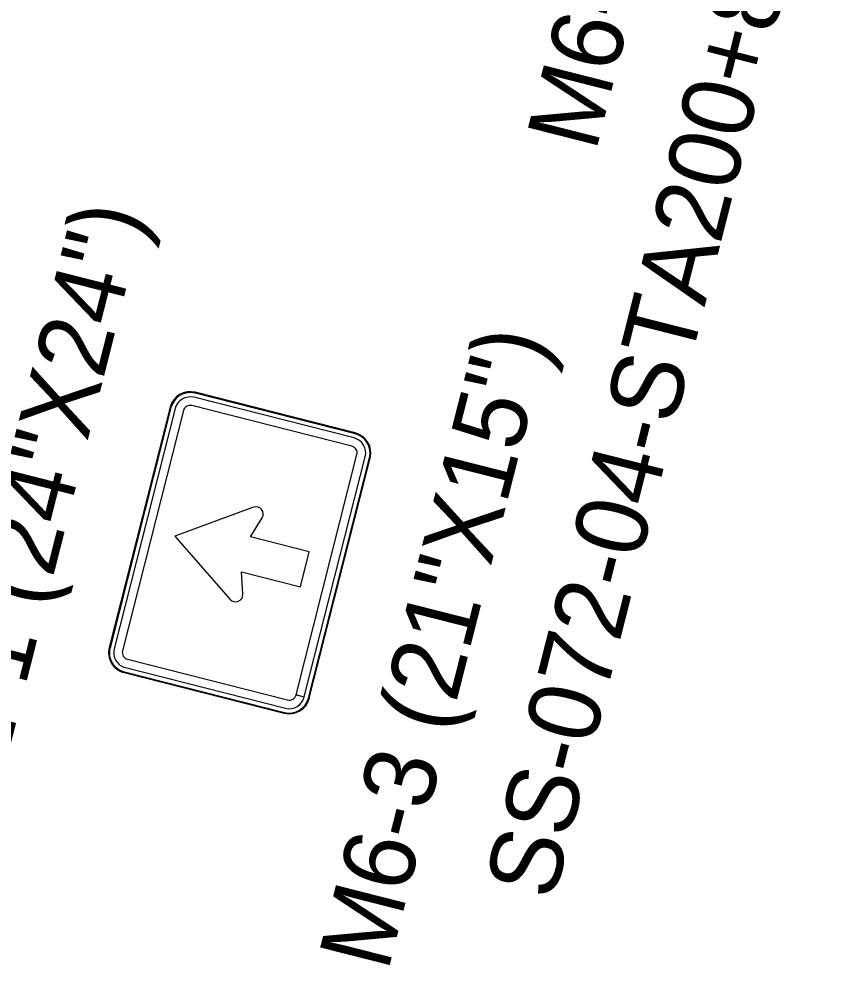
# Model space of a CAD drawing. Extents: x 670257 to 671518, y 737783 to 738188.
# Drawn here: x 670292.683 to 670295.52, y 738170.315 to 738173.612 of the extents above; entities that cross this region are included whole.
import ezdxf

# ---------------------------------------------------------------- set-up
doc = ezdxf.new("R2010")
doc.units = 0
for name, color, linetype in [('Default', 7, 'Continuous'), ('R_SIGN_ANNOT', 7, 'Continuous'), ('R_SIGN_HWY102', 7, 'Continuous')]:
    doc.layers.add(name, color=color, linetype=linetype)

msp = doc.modelspace()

# ---------------------------------------------------------------- linework, layer by layer
at = {"layer": 'R_SIGN_HWY102'}
for p, q in [((670293.2973, 738172.3108), (670293.2973, 738172.3109)), ((670293.2974, 738172.3108), (670293.2973, 738172.3109)), ((670293.8553, 738172.1693), (670293.2973, 738172.3108)), ((670293.8553, 738172.1693), (670293.2974, 738172.3108)), ((670293.8508, 738172.1519), (670293.2929, 738172.2934)), ((670293.2929, 738172.2934), (670293.2929, 738172.2934)), ((670293.2966, 738172.308), (670293.2966, 738172.3079)), ((670293.8545, 738172.1664), (670293.2966, 738172.3079)), ((670293.2099, 738172.2588), (670292.9976, 738171.4217)), ((670293.2099, 738172.2588), (670292.9976, 738171.4217)), ((670293.2128, 738172.258), (670293.0005, 738171.4209)), ((670293.2274, 738172.2543), (670293.015, 738171.4173)), ((670293.2564, 738172.247), (670293.0441, 738171.4099)), ((670293.2099, 738172.2588), (670293.2099, 738172.2588)), ((670293.2099, 738172.2588), (670293.2099, 738172.2588)), ((670293.2128, 738172.258), (670293.2128, 738172.2581)), ((670293.2273, 738172.2544), (670293.2274, 738172.2543)), ((670293.2564, 738172.247), (670293.2564, 738172.247)), ((670293.2856, 738172.2644), (670293.2856, 738172.2643)), ((670293.8435, 738172.1228), (670293.2856, 738172.2643)), ((670293.8509, 738172.1519), (670293.8508, 738172.1519)), ((670293.8545, 738172.1664), (670293.8546, 738172.1664)), ((670293.8553, 738172.1693), (670293.8553, 738172.1693)), ((670293.8553, 738172.1693), (670293.8553, 738172.1693)), ((670293.8435, 738172.1228), (670293.8435, 738172.1228)), ((670293.6486, 738171.2569), (670293.8608, 738172.0937)), ((670293.6776, 738171.2495), (670293.8899, 738172.0863)), ((670293.6921, 738171.2456), (670293.9044, 738172.0826)), ((670293.695, 738171.2448), (670293.9073, 738172.0819)), ((670293.695, 738171.2448), (670293.9073, 738172.0819)), ((670293.8609, 738172.0937), (670293.8608, 738172.0937)), ((670293.8899, 738172.0863), (670293.8899, 738172.0863)), ((670293.9044, 738172.0826), (670293.9044, 738172.0826)), ((670293.9073, 738172.0819), (670293.9073, 738172.0819)), ((670293.9073, 738172.0819), (670293.9073, 738172.0819)), ((670292.9976, 738171.4217), (670292.9976, 738171.4217)), ((670292.9976, 738171.4217), (670292.9976, 738171.4217)), ((670293.0005, 738171.421), (670293.0005, 738171.4209)), ((670293.015, 738171.4173), (670293.015, 738171.4173)), ((670293.0441, 738171.4099), (670293.0441, 738171.4099)), ((670293.0615, 738171.3807), (670293.0614, 738171.3808)), ((670293.0615, 738171.3807), (670293.6194, 738171.2392)), ((670293.0497, 738171.3343), (670293.0496, 738171.3342)), ((670293.0496, 738171.3342), (670293.6076, 738171.1927)), ((670293.0497, 738171.3343), (670293.0497, 738171.3342)), ((670293.0497, 738171.3342), (670293.6076, 738171.1927)), ((670293.0504, 738171.3372), (670293.6083, 738171.1957)), ((670293.0504, 738171.3372), (670293.0504, 738171.3372)), ((670293.0541, 738171.3517), (670293.0541, 738171.3517)), ((670293.0541, 738171.3517), (670293.612, 738171.2102)), ((670293.6776, 738171.2492), (670293.6485, 738171.2566)), ((670293.6485, 738171.2566), (670293.6485, 738171.2566)), ((670293.6486, 738171.2569), (670293.6776, 738171.2495)), ((670293.6194, 738171.2393), (670293.6194, 738171.2392)), ((670293.6776, 738171.2492), (670293.6776, 738171.2492)), ((670293.6921, 738171.2455), (670293.6921, 738171.2456)), ((670293.6921, 738171.2456), (670293.695, 738171.2448)), ((670293.695, 738171.2448), (670293.6921, 738171.2455)), ((670293.695, 738171.2448), (670293.695, 738171.2448)), ((670293.6076, 738171.1927), (670293.6076, 738171.1927)), ((670293.6076, 738171.1927), (670293.6076, 738171.1927)), ((670293.6083, 738171.1957), (670293.6083, 738171.1957)), ((670293.612, 738171.2102), (670293.612, 738171.2102))]:
    msp.add_line(p, q, dxfattribs=at)
for points in [[(670293.5005, 738171.9105), (670293.2258, 738171.8093), (670293.4191, 738171.5894)], [(670293.5005, 738171.9105), (670293.2258, 738171.8093), (670293.4191, 738171.5894)], [(670293.5005, 738171.9105), (670293.2258, 738171.8093), (670293.4191, 738171.5894)], [(670293.6946, 738171.7553), (670293.4895, 738171.8074), (670293.5306, 738171.8736)], [(670293.6946, 738171.7553), (670293.4895, 738171.8074), (670293.5306, 738171.8736)], [(670293.6946, 738171.7553), (670293.4895, 738171.8074), (670293.5306, 738171.8736)], [(670293.4631, 738171.6076), (670293.4586, 738171.6853), (670293.6637, 738171.6333), (670293.6946, 738171.7553)], [(670293.4631, 738171.6076), (670293.4586, 738171.6853), (670293.6637, 738171.6333), (670293.6946, 738171.7553)], [(670293.4631, 738171.6076), (670293.4586, 738171.6853), (670293.6637, 738171.6333), (670293.6946, 738171.7553)]]:
    msp.add_lwpolyline(points, dxfattribs=at)
for centre, major_axis, start_param, end_param in [((670293.2797, 738172.2411), (0.0177, 0.0698), 0, 1.570796), ((670293.2797, 738172.2411), (0.0177, 0.0698), 0, 1.570796), ((670293.2797, 738172.2411), (0.017, 0.0669), 0, 1.570796), ((670293.2797, 738172.2411), (0.0133, 0.0523), 0, 1.570796), ((670293.2797, 738172.2411), (0.0059, 0.0233), 0, 1.570796), ((670293.8376, 738172.0996), (0.0133, 0.0523), 4.712389, 6.283185), ((670293.8376, 738172.0996), (0.017, 0.0669), 4.712389, 6.283185), ((670293.8376, 738172.0996), (0.0177, 0.0698), 4.712389, 6.283185), ((670293.8376, 738172.0996), (0.0177, 0.0698), 4.712389, 6.283185), ((670293.8376, 738172.0996), (0.0059, 0.0233), 4.712389, 6.283185), ((670293.5092, 738171.8869), (0.0062, 0.0244), 4.405194, 6.884438), ((670293.5092, 738171.8869), (0.0062, 0.0244), 4.405194, 6.884438), ((670293.5092, 738171.8869), (0.0062, 0.0244), 4.405194, 6.884438), ((670293.438, 738171.6061), (-0.0062, -0.0244), 5.681933, 8.161176), ((670293.438, 738171.6061), (-0.0062, -0.0244), 5.681933, 8.161176), ((670293.438, 738171.6061), (-0.0062, -0.0244), 5.681933, 8.161176), ((670293.0673, 738171.404), (0.0177, 0.0698), 1.570796, 3.141593), ((670293.0673, 738171.404), (0.0177, 0.0698), 1.570796, 3.141593), ((670293.0673, 738171.404), (0.017, 0.0669), 1.570796, 3.141593), ((670293.0673, 738171.404), (0.0133, 0.0523), 1.570796, 3.141593), ((670293.0673, 738171.404), (0.0059, 0.0233), 1.570796, 3.141593), ((670293.6253, 738171.2625), (0.0059, 0.0233), 3.141593, 4.712389), ((670293.6253, 738171.2625), (0.0177, 0.0698), 3.141593, 4.712389), ((670293.6253, 738171.2625), (0.0177, 0.0698), 3.141593, 4.712389), ((670293.6253, 738171.2625), (0.017, 0.0669), 3.141593, 4.712389), ((670293.6253, 738171.2625), (0.0133, 0.0523), 3.141593, 4.712389)]:
    msp.add_ellipse(centre, major_axis=major_axis, ratio=0.99981, start_param=start_param, end_param=end_param, dxfattribs=at)

# ---------------------------------------------------------------- texts
at = {"layer": 'Default'}
for s, rotation, p in [('M6-1R (21"X15")', 75.7685, (670294.6928, 738173.1451)), ('SS-072-04-STA200+80WB', 75.7685, (670294.5467, 738170.535)), ('M6-3 (21"X15")', 75.7686, (670293.9684, 738170.2887))]:
    msp.add_text(s, height=0.25, rotation=rotation, dxfattribs=at).set_placement(p)
at = {"layer": 'R_SIGN_ANNOT'}
msp.add_text('M1-1 (24"X24")', height=0.25, rotation=75.7686, dxfattribs=at).set_placement((670292.5629, 738170.7244))

doc.saveas('drawing.dxf')
